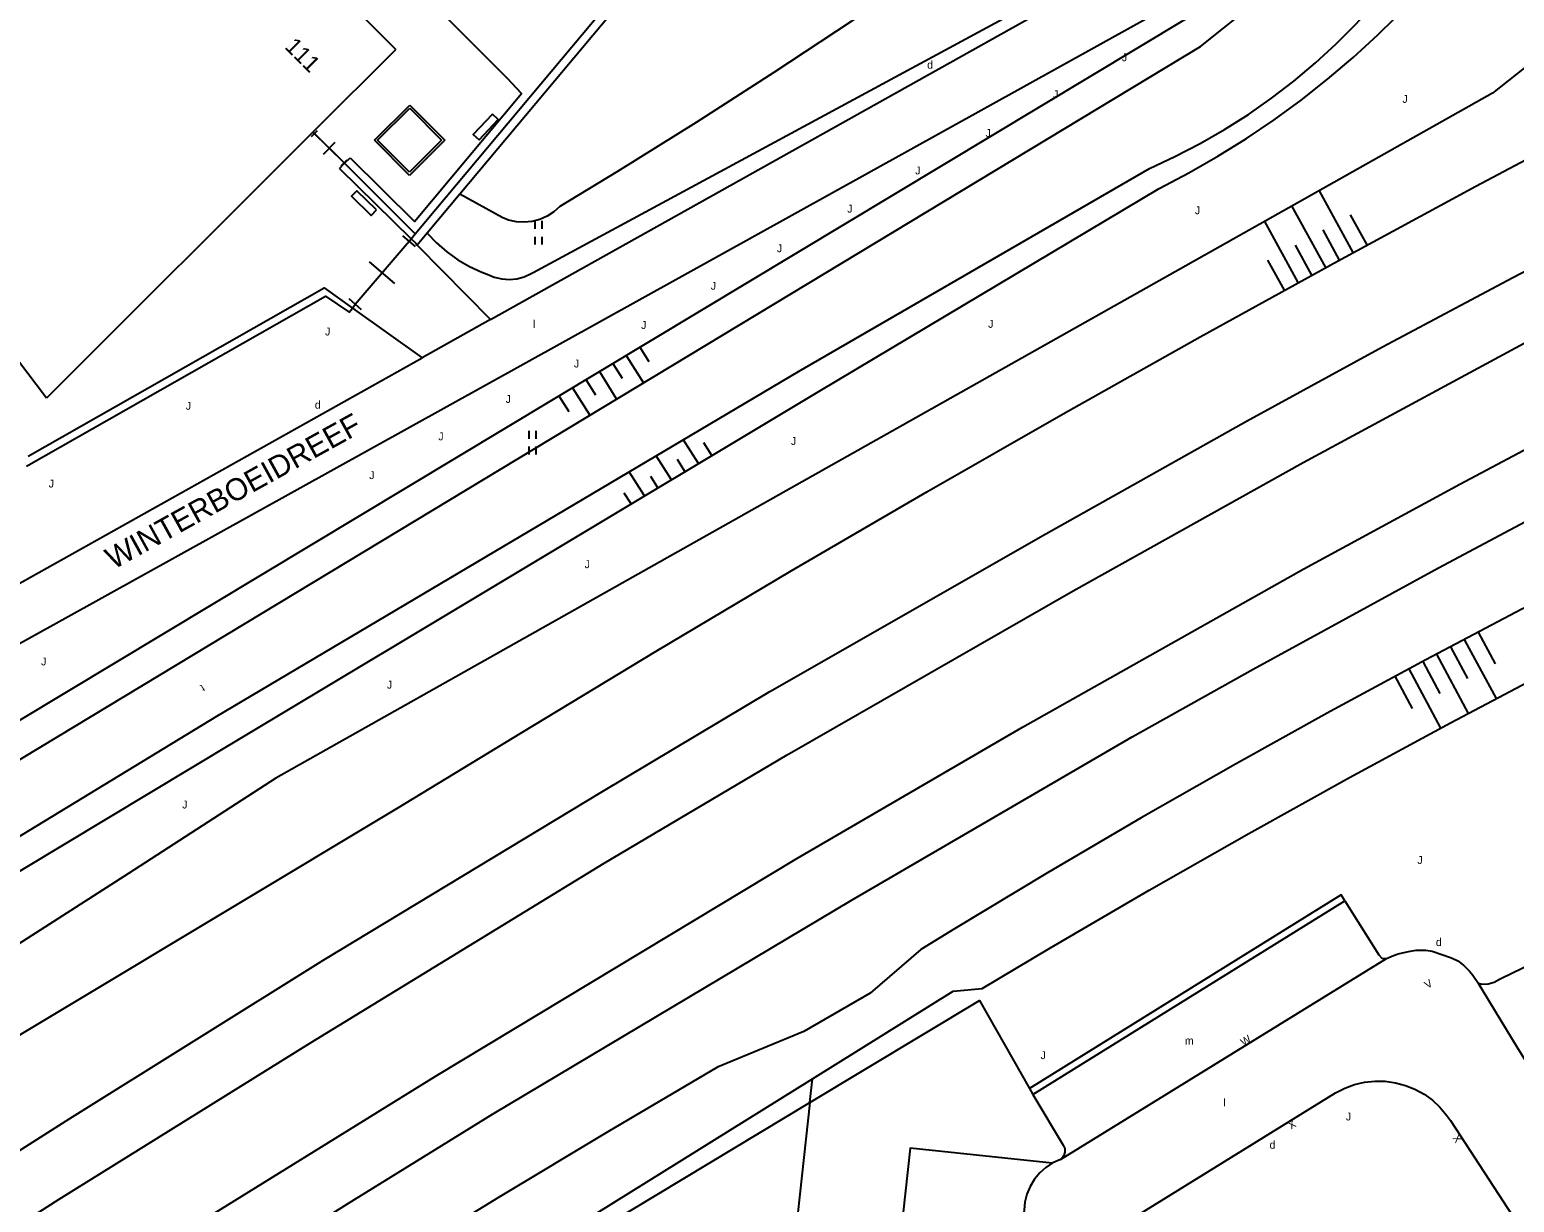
# Model space of a CAD drawing. Extents: x 134999 to 136502, y 457398 to 459002.
# Drawn here: x 136343.4 to 136438, y 457711.1 to 457785.8 of the extents above; entities that cross this region are included whole.
import ezdxf

# ---------------------------------------------------------------- set-up
doc = ezdxf.new("R2010")
doc.units = 0
for name, color, linetype in [('RI_DGTB_18', 7, 'Continuous'), ('RI_DGTB_2', 7, 'Continuous'), ('RI_DGTB_28', 7, 'Continuous'), ('RI_DGTB_29', 7, 'Continuous'), ('RI_DGTB_30', 7, 'Continuous'), ('RI_DGTB_31', 7, 'Continuous'), ('RI_DGTB_32', 7, 'Continuous'), ('RI_DGTB_35', 7, 'Continuous'), ('RI_DGTB_37', 7, 'Continuous'), ('RI_DGTB_43', 7, 'Continuous'), ('RI_DGTB_48', 7, 'Continuous'), ('RI_DGTB_49', 7, 'Continuous'), ('RI_DGTB_53', 7, 'Continuous'), ('RI_DGTB_54', 7, 'Continuous'), ('RI_DGTB_58', 7, 'Continuous')]:
    doc.layers.add(name, color=color, linetype=linetype)

msp = doc.modelspace()

# ---------------------------------------------------------------- linework, layer by layer
at = {"layer": 'RI_DGTB_18'}
for p, q in [((136375.495, 457770.312), (136410.501, 457789.213)), ((136427.742, 457771.583), (136425.591, 457775.515)), ((136425.986, 457770.625), (136423.836, 457774.555)), ((136428.62, 457772.061), (136427.571, 457773.979)), ((136424.233, 457769.664), (136422.082, 457773.595)), ((136426.864, 457771.104), (136425.816, 457773.019)), ((136425.109, 457770.145), (136424.062, 457772.059)), ((136423.356, 457769.182), (136422.307, 457771.099)), ((136382.286, 457765.553), (136382.86, 457764.635)), ((136380.571, 457764.522), (136381.165, 457763.574)), ((136381.429, 457765.037), (136382.524, 457763.287)), ((136378.857, 457763.492), (136379.469, 457762.514)), ((136379.715, 457764.008), (136380.812, 457762.253)), ((136378, 457762.977), (136379.099, 457761.22)), ((136377.142, 457762.462), (136377.773, 457761.453)), ((136386.023, 457758.148), (136385.062, 457759.669)), ((136386.881, 457758.662), (136386.374, 457759.465)), ((136384.308, 457757.119), (136383.341, 457758.649)), ((136385.165, 457757.633), (136384.683, 457758.396)), ((136382.591, 457756.09), (136381.619, 457757.629)), ((136383.449, 457756.605), (136382.992, 457757.328)), ((136381.734, 457755.576), (136381.302, 457756.26)), ((136435.691, 457747.421), (136436.775, 457745.403)), ((136433.948, 457746.44), (136435.013, 457744.457)), ((136434.829, 457746.913), (136436.833, 457743.182)), ((136432.186, 457745.494), (136433.252, 457743.51)), ((136433.038, 457746.02), (136435.066, 457742.246)), ((136430.392, 457744.606), (136431.49, 457742.563)), ((136431.274, 457745.079), (136433.301, 457741.304))]:
    msp.add_line(p, q, dxfattribs=at)
for points in [[(136321.931, 457734.994), (136323.32, 457732.75), (136323.701, 457732.438), (136324.128, 457732.191), (136324.589, 457732.017), (136325.072, 457731.919), (136325.565, 457731.901), (136326.054, 457731.962), (136326.526, 457732.102), (136326.97, 457732.316), (136327.12, 457732.41), (136417.12, 457786.48), (136418.777, 457787.691), (136420.385, 457788.966), (136421.942, 457790.302), (136423.446, 457791.698), (136424.895, 457793.152), (136426.286, 457794.661), (136426.47, 457794.87), (136430.03, 457799.22), (136430.303, 457799.598), (136430.636, 457799.925), (136430.732, 457800)], [(136320.04, 457713.64), (136325.89, 457720.53), (136326.86, 457721.595), (136327.888, 457722.604), (136328.971, 457723.554), (136330.104, 457724.443), (136331.285, 457725.268), (136332.03, 457725.74), (136356.52, 457740.46), (136393.75, 457762.78), (136415.37, 457775.66), (136417.264, 457776.648), (136419.119, 457777.706), (136420.934, 457778.832), (136422.705, 457780.026), (136424.43, 457781.285), (136426.106, 457782.608), (136427.732, 457783.993), (136429.305, 457785.438), (136430.39, 457786.5), (136435.428, 457790.883)], [(136439.67, 457784.15), (136436.6, 457781.73), (136359.11, 457738.13), (136349.72, 457732.06), (136331.98, 457720.69), (136331.446, 457720.25), (136330.967, 457719.75), (136330.548, 457719.199), (136330.195, 457718.604), (136329.914, 457717.971), (136329.707, 457717.311), (136329.578, 457716.631), (136329.528, 457715.941), (136329.558, 457715.249), (136329.668, 457714.566), (136329.855, 457713.899), (136330.119, 457713.259), (136330.454, 457712.654), (136330.783, 457712.184)], [(136368.746, 457772.809), (136369.346, 457772.189), (136370.001, 457771.626), (136370.705, 457771.126), (136371.452, 457770.693), (136372.235, 457770.332), (136372.574, 457770.202)], [(136372.574, 457770.202), (136373.021, 457770.014), (136373.494, 457769.901), (136373.978, 457769.868), (136374.461, 457769.915), (136374.931, 457770.04), (136375.373, 457770.24), (136375.495, 457770.312)]]:
    msp.add_lwpolyline(points, dxfattribs=at)
at = {"layer": 'RI_DGTB_2'}
for points in [[(136366.74, 457784.516), (136352.468, 457798.784)], [(136366.74, 457784.516), (136361.465, 457779.248)], [(136361.465, 457779.248), (136344.498, 457762.301)], [(136344.498, 457762.301), (136333.002, 457777.451)]]:
    msp.add_lwpolyline(points, dxfattribs=at)
at = {"layer": 'RI_DGTB_28'}
for points in [[(136332.648, 457707.982), (136345.974, 457716.463), (136362.167, 457726.551), (136379.862, 457737.254), (136390.565, 457743.629), (136408.155, 457753.675), (136420.929, 457760.838), (136429.61, 457765.581), (136437.905, 457769.988), (136469.967, 457786.648), (136477.232, 457790.289), (136499.278, 457800)], [(136148.931, 457565.95), (136162.141, 457577.226), (136175.186, 457588.081), (136189.35, 457599.589), (136206.663, 457613.39), (136222.132, 457625.436), (136236.945, 457636.645), (136254.194, 457649.317), (136273.041, 457662.871), (136286.416, 457672.315), (136296.996, 457679.591), (136314.451, 457691.296), (136332.141, 457702.919), (136345.312, 457711.33), (136361.32, 457721.269), (136380.024, 457732.705), (136391.674, 457739.613), (136409.887, 457750.037), (136424.55, 457758.224), (136440.19, 457766.663), (136455.744, 457774.788), (136471.047, 457782.528), (136484.786, 457789.25), (136500, 457796.031)], [(136159.733, 457567.276), (136171.103, 457576.881), (136185.62, 457588.783), (136207.736, 457606.567), (136225.117, 457620.136), (136243.372, 457633.905), (136256.946, 457643.961), (136265.711, 457650.347), (136283.495, 457662.908), (136309.422, 457680.761), (136329.069, 457693.817), (136338.738, 457700.09), (136347.846, 457705.877), (136369.326, 457719.173), (136392.286, 457733.003), (136406.663, 457741.372), (136424.591, 457751.443), (136434.53, 457756.839), (136443.671, 457761.688), (136466.929, 457773.702), (136485.987, 457783.238), (136500, 457789.933)], [(136337.128, 457694.222), (136348.552, 457701.51), (136363.666, 457711.013), (136372.897, 457716.721), (136395.811, 457730.367), (136413.664, 457740.761), (136421.352, 457745.057), (136433.172, 457751.512), (136451.34, 457761.177), (136462.735, 457767.068), (136475.545, 457773.568), (136493.015, 457782.157), (136500, 457785.427)]]:
    msp.add_lwpolyline(points, dxfattribs=at)
at = {"layer": 'RI_DGTB_30'}
for p, q in [((136375.598, 457773.588), (136375.597, 457773.089)), ((136376.046, 457773.589), (136376.044, 457773.089)), ((136375.594, 457772.589), (136375.597, 457772.088)), ((136376.047, 457772.587), (136376.047, 457772.087)), ((136375.216, 457760.229), (136375.215, 457759.73)), ((136375.664, 457760.23), (136375.662, 457759.73)), ((136375.212, 457759.23), (136375.215, 457758.729)), ((136375.665, 457759.228), (136375.665, 457758.728))]:
    msp.add_line(p, q, dxfattribs=at)
at = {"layer": 'RI_DGTB_32'}
for p, q in [((136365.382, 457778.73), (136367.631, 457780.971)), ((136365.583, 457778.73), (136367.631, 457780.77)), ((136367.631, 457780.971), (136369.866, 457778.727)), ((136367.631, 457780.77), (136369.665, 457778.727)), ((136367.616, 457776.487), (136365.382, 457778.73)), ((136367.616, 457776.688), (136365.583, 457778.73)), ((136369.866, 457778.727), (136367.616, 457776.487)), ((136369.665, 457778.727), (136367.616, 457776.688))]:
    msp.add_line(p, q, dxfattribs=at)
for points in [[(136372.904, 457780.395), (136371.683, 457779.089), (136372.048, 457778.748), (136373.269, 457780.053), (136372.904, 457780.395)], [(136365.524, 457774.289), (136364.271, 457775.519), (136363.921, 457775.162), (136365.174, 457773.933), (136365.524, 457774.289)]]:
    msp.add_lwpolyline(points, dxfattribs=at)
at = {"layer": 'RI_DGTB_48'}
for p, q in [((136364.169, 457768.287), (136367.601, 457772.307)), ((136364.169, 457768.287), (136367.601, 457772.307)), ((136368.003, 457771.964), (136367.199, 457772.651)), ((136366.689, 457769.611), (136365.081, 457770.983)), ((136364.571, 457767.944), (136363.767, 457768.63)), ((136393.131, 457717.465), (136393.298, 457718.984))]:
    msp.add_line(p, q, dxfattribs=at)
for points in [[(136367.98, 457772.761), (136382.57, 457790.184), (136378.217, 457792.277)], [(136363.462, 457777.285), (136363.485, 457777.262)], [(136367.601, 457772.307), (136367.722, 457772.453)], [(136367.722, 457772.453), (136367.98, 457772.761)], [(136343.221, 457757.984), (136362.271, 457768.806), (136363.779, 457767.781), (136363.985, 457768.049)], [(136363.985, 457768.049), (136364.169, 457768.287)], [(136393.298, 457718.984), (136402.25, 457724.55), (136404.11, 457724.72), (136408.419, 457727.291), (136414.737, 457730.982), (136421.094, 457734.604), (136427.491, 457738.156), (136433.927, 457741.639), (136440.4, 457745.05), (136455.818, 457752.698)], [(136393.131, 457717.465), (136403.939, 457723.965), (136407.111, 457718.356)], [(136338.467, 457683.567), (136352.62, 457693.51), (136354.19, 457694.67), (136393.298, 457718.984)], [(136396.435, 457681.085), (136364.121, 457684.061), (136361.141, 457684.071), (136353.601, 457693.301), (136361.591, 457697.951), (136378.64, 457708.75), (136393.131, 457717.465)], [(136393.131, 457717.465), (136390.692, 457695.294), (136390.186, 457690.448)]]:
    msp.add_lwpolyline(points, dxfattribs=at)
at = {"layer": 'RI_DGTB_49'}
for p, q in [((136361.377, 457778.961), (136361.75, 457779.341)), ((136361.465, 457779.248), (136363.462, 457777.285)), ((136361.564, 457779.151), (136363.462, 457777.285)), ((136362.14, 457777.838), (136362.887, 457778.598)), ((136363.276, 457777.095), (136363.649, 457777.474))]:
    msp.add_line(p, q, dxfattribs=at)
msp.add_lwpolyline([(136363.485, 457777.262), (136367.98, 457772.761)], dxfattribs=at)
at = {"layer": 'RI_DGTB_53'}
for points in [[(136323.687, 457736.135), (136416.47, 457787.55), (136417.879, 457788.374), (136419.246, 457789.266), (136420.568, 457790.223), (136421.841, 457791.245), (136423.063, 457792.327), (136424.23, 457793.468), (136425.34, 457794.665), (136425.87, 457795.28), (136429.356, 457800)], [(136363.832, 457777.613), (136367.937, 457773.552), (136374.75, 457781.696), (136373.855, 457782.65), (136356.486, 457800)], [(136372.785, 457767.31), (136414.64, 457790.72), (136415.968, 457791.471), (136417.254, 457792.291), (136418.495, 457793.177), (136419.689, 457794.127), (136420.831, 457795.138), (136421.918, 457796.207), (136422.948, 457797.332), (136423.918, 457798.51), (136424.824, 457799.737), (136425.006, 457800)], [(136383.485, 457790.401), (136370.822, 457775.287)], [(136363.157, 457776.931), (136363.485, 457777.262)], [(136363.157, 457776.931), (136367.722, 457772.453)], [(136363.485, 457777.262), (136363.832, 457777.613)], [(136370.822, 457775.287), (136368.746, 457772.809)], [(136367.722, 457772.453), (136368.014, 457772.167)], [(136368.014, 457772.167), (136368.116, 457772.057)], [(136368.746, 457772.809), (136368.116, 457772.057)], [(136368.116, 457772.057), (136368.137, 457772.035), (136372.785, 457767.31)], [(136343.338, 457758.626), (136362.192, 457769.328), (136363.985, 457768.049)], [(136363.985, 457768.049), (136368.433, 457764.876)], [(136372.785, 457767.31), (136368.433, 457764.876)], [(136324.872, 457740.511), (136368.433, 457764.876)], [(136408.562, 457713.603), (136399.51, 457714.571), (136399.056, 457710.307)], [(136408.562, 457713.603), (136408.163, 457713.344), (136407.764, 457712.992), (136407.424, 457712.583), (136407.148, 457712.128), (136406.943, 457711.637), (136406.814, 457711.121), (136406.766, 457710.636), (136406.169, 457705.174), (136404.267, 457687.608), (136404.179, 457687.327), (136404.019, 457687.08), (136403.798, 457686.885), (136403.534, 457686.756), (136403.483, 457686.741)], [(136409.094, 457713.853), (136408.609, 457713.634), (136408.562, 457713.603)]]:
    msp.add_lwpolyline(points, dxfattribs=at)
at = {"layer": 'RI_DGTB_54'}
for p, q in [((136407.332, 457717.975), (136427.2, 457730.32)), ((136409.094, 457713.853), (136429.847, 457726.642)), ((136407.111, 457718.356), (136407.332, 457717.975))]:
    msp.add_line(p, q, dxfattribs=at)
for points in [[(136335.276, 457715.184), (136334.87, 457715.83), (136334.743, 457716.076), (136334.69, 457716.348), (136334.717, 457716.624), (136334.822, 457716.88), (136334.995, 457717.097), (136335.07, 457717.16), (136366.82, 457736.18), (136374.78, 457741.03), (136383.34, 457746.204), (136391.941, 457751.31), (136400.582, 457756.346), (136409.264, 457761.314), (136417.985, 457766.211), (136426.744, 457771.039), (136435.542, 457775.797), (136441.96, 457779.21), (136453.89, 457785.13), (136462.112, 457789.352), (136470.369, 457793.503), (136478.662, 457797.582), (136483.666, 457800)], [(136500, 457779.156), (136497.98, 457778.12), (136491.68, 457776.05), (136470.43, 457765.64), (136453.74, 457757.3), (136449.8, 457754.18), (136444.75, 457751.56), (136438.47, 457748.87), (136432.353, 457745.655), (136426.273, 457742.37), (136420.232, 457739.015), (136414.23, 457735.589), (136408.268, 457732.095), (136402.347, 457728.532), (136400.19, 457727.21), (136396.96, 457724.43), (136392.74, 457721.99), (136387.25, 457719.72), (136380.246, 457715.61), (136373.282, 457711.432), (136366.36, 457707.185)], [(136427.2, 457730.32), (136426.967, 457730.693), (136407.111, 457718.356)], [(136427.2, 457730.32), (136429.361, 457726.881), (136429.551, 457726.651), (136429.847, 457726.642)], [(136429.847, 457726.642), (136430.297, 457726.836), (136430.609, 457726.941), (136431.252, 457727.093), (136431.741, 457727.161), (136432.357, 457727.166), (136432.771, 457727.097), (136434.003, 457726.693), (136434.398, 457726.486), (136434.763, 457726.215), (136435.149, 457725.829), (136435.345, 457725.578), (136435.711, 457725.057)], [(136442.844, 457722.039), (136439.941, 457726.711), (136437.091, 457725.331), (136436.711, 457725.111), (136436.331, 457725.011), (136435.921, 457724.981), (136435.711, 457725.057)], [(136442.872, 457713.452), (136438.181, 457720.991), (136435.711, 457725.057)], [(136414.085, 457710.335), (136426.612, 457718.095), (136427.199, 457718.393), (136427.817, 457718.617), (136428.459, 457718.764), (136429.113, 457718.833), (136429.771, 457718.822), (136430.423, 457718.731), (136431.058, 457718.562), (136431.669, 457718.317), (136432.246, 457717.999), (136432.779, 457717.615), (136433.262, 457717.168), (136433.688, 457716.666), (136433.923, 457716.325), (136437.914, 457710.237)], [(136407.332, 457717.975), (136409.268, 457714.747), (136409.358, 457714.539), (136409.372, 457714.312), (136409.306, 457714.095), (136409.169, 457713.913), (136409.094, 457713.853)]]:
    msp.add_lwpolyline(points, dxfattribs=at)
at = {"layer": 'RI_DGTB_58'}
msp.add_line((136373.522, 457773.805), (136370.822, 457775.287), dxfattribs=at)
for points in [[(136320.08, 457733.853), (136320.826, 457732.66), (136320.934, 457732.463), (136321.295, 457731.917), (136321.721, 457731.419), (136322.203, 457730.976), (136322.736, 457730.595), (136323.312, 457730.282), (136323.921, 457730.042), (136324.555, 457729.878), (136325.204, 457729.792), (136325.859, 457729.785), (136326.509, 457729.859), (136327.146, 457730.011), (136327.76, 457730.24), (136418.01, 457784.7), (136428.48, 457793.05), (136433.156, 457797.864)], [(136318.89, 457713.4), (136324.52, 457721.62), (136325.309, 457722.613), (136326.16, 457723.555), (136327.068, 457724.442), (136328.03, 457725.269), (136329.042, 457726.034), (136330.1, 457726.734), (136331.06, 457727.29), (136355.34, 457742.06), (136392.39, 457764.01), (136414.75, 457776.94), (136416.383, 457777.693), (136417.981, 457778.517), (136419.54, 457779.412), (136421.059, 457780.375), (136422.532, 457781.405), (136423.959, 457782.499), (136425.336, 457783.656), (136426.659, 457784.873), (136427.928, 457786.147), (136429.138, 457787.477), (136429.45, 457787.84), (136434.497, 457792.167)], [(136400.63, 457789.6), (136395.756, 457786.284), (136390.836, 457783.035), (136385.874, 457779.852), (136380.868, 457776.738), (136377.19, 457774.508)], [(136377.19, 457774.508), (136376.814, 457774.17), (136376.389, 457773.895), (136375.926, 457773.69), (136375.437, 457773.561), (136374.934, 457773.51), (136374.429, 457773.539), (136373.935, 457773.647), (136373.522, 457773.805)]]:
    msp.add_lwpolyline(points, dxfattribs=at)

# ---------------------------------------------------------------- texts
at = {"layer": 'RI_DGTB_29'}
for p in [(136400.593, 457783.286), (136361.587, 457761.639), (136433.002, 457727.431), (136422.405, 457714.529)]:
    msp.add_text('d', height=0.5, dxfattribs=at).set_placement(p)
at = {"layer": 'RI_DGTB_30'}
for s, height, rotation, p in [('V', 0.499, 31.64083, (136432.465, 457724.691)), ('W', 0.5, 31.72851, (136420.752, 457721.042)), ('X', 0.499, 211.77751, (136423.887, 457716.407)), ('X', 0.499, 123.48435, (136434.701, 457715.123))]:
    msp.add_text(s, height=height, rotation=rotation, dxfattribs=at).set_placement(p)
at = {"layer": 'RI_DGTB_31'}
for p in [(136412.999, 457783.758), (136408.614, 457781.398), (136404.32, 457778.937), (136399.838, 457776.556), (136395.507, 457774.122), (136391.023, 457771.599), (136386.809, 457769.213), (136362.24, 457766.304), (136382.376, 457766.718), (136378.098, 457764.267), (136353.371, 457761.572), (136373.746, 457762.008), (136369.458, 457759.628), (136344.637, 457756.623), (136365.06, 457757.159), (136344.153, 457745.297), (136431.823, 457732.658), (136407.823, 457720.235), (136427.272, 457716.331)]:
    msp.add_text('J', height=0.5, dxfattribs=at).set_placement(p)
for p in [(136430.87, 457781.11), (136417.65, 457774.02), (136404.48, 457766.79), (136391.92, 457759.33), (136378.78, 457751.49), (136366.18, 457743.82), (136353.14, 457736.19)]:
    msp.add_text('J', height=0.5, rotation=359.99965, dxfattribs=at).set_placement(p)
at = {"layer": 'RI_DGTB_35'}
msp.add_text('111', height=1.054, rotation=314.9788, dxfattribs=at).set_placement((136359.62, 457784.623))
at = {"layer": 'RI_DGTB_37'}
msp.add_text('WINTERBOEIDREEF', height=1.4, rotation=28.96413, dxfattribs=at).set_placement((136348.76, 457751.373))
at = {"layer": 'RI_DGTB_43'}
for s, p in [('l', (136375.484, 457766.772)), ('m', (136417.012, 457721.16)), ('l', (136419.461, 457717.221))]:
    msp.add_text(s, height=0.5, dxfattribs=at).set_placement(p)
msp.add_text('t', height=0.5, rotation=210.9777, dxfattribs=at).set_placement((136354.396, 457744.113))

doc.saveas('drawing.dxf')
